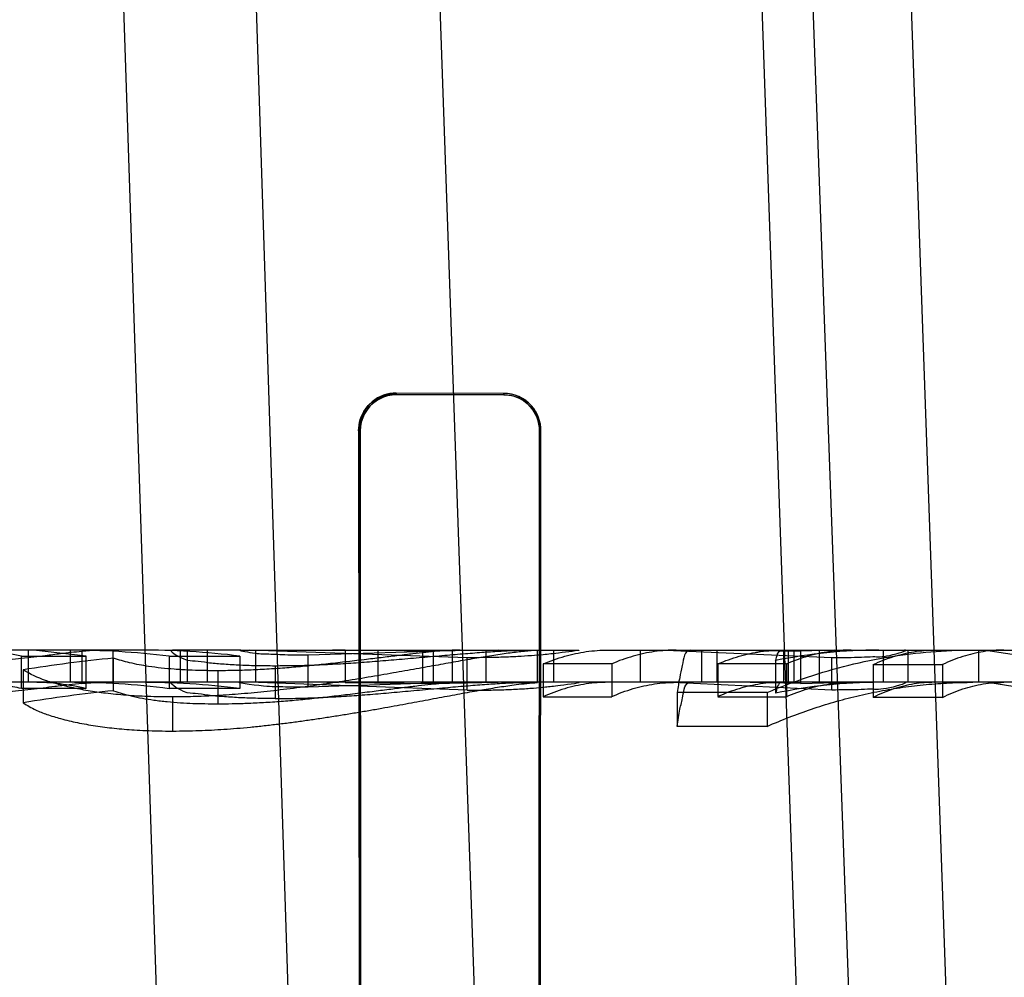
# Model space of a CAD drawing. Header units: millimetres. Extents: x 0 to 297, y 0 to 210.
# Tile 397 of 455: x 240.1657 to 240.2298, y 160.1033 to 160.1656. Entities that reach past the tile are written whole.
import ezdxf

# ---------------------------------------------------------------- set-up
doc = ezdxf.new("R2010")
doc.units = ezdxf.units.MM
doc.header["$LTSCALE"] = 16.335
doc.layers.get('0').update_dxf_attribs({"linetype": 'CONTINUOUS'})
for name, color, linetype in [('AXES_REF', 7, 'CONTINUOUS'), ('INTFCLR_1', 7, 'CONTINUOUS'), ('INTFCLR_144815', 7, 'CONTINUOUS'), ('INTFCLR_72935', 7, 'CONTINUOUS')]:
    doc.layers.add(name, color=color, linetype=linetype)

msp = doc.modelspace()

# ---------------------------------------------------------------- linework, layer by layer
at = {"color": 7, "linetype": 'Continuous'}
for radius in [6.787079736, 6.7865, 6.743039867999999]:
    msp.add_circle((241.4889104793, 154.7114782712), radius, dxfattribs=at)
for radius, start, end in [(6.72, 278.2771290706, 261.7228709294), (6.874, 113.0825942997, 269.6189785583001)]:
    msp.add_arc((241.4889104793, 154.7114782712), radius, start, end, dxfattribs=at)
at = {"layer": 'AXES_REF', "color": 7, "linetype": 'Continuous'}
msp.add_arc((241.4889104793, 154.7114782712), 6.874, 113.0826847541, 66.9173152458, dxfattribs=at)
at = {"layer": 'AXES_REF', "color": 9, "linetype": 'Continuous'}
msp.add_arc((241.4889104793, 154.7114782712), 6.191158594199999, 94.4118118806, 85.5881881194, dxfattribs=at)
at = {"layer": 'INTFCLR_1', "color": 9, "linetype": 'Continuous'}
for p, q in [((240.1902147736, 160.1412214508), (240.1902147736, 160.141318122)), ((240.1972147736, 160.1412994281), (240.1972147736, 160.1412043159)), ((240.1877579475, 160.1388643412), (240.1878549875, 160.1388643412)), ((240.1995460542, 160.1388643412), (240.1996400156, 160.1388643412))]:
    msp.add_line(p, q, dxfattribs=at)
at = {"layer": 'INTFCLR_1', "color": 6, "linetype": 'Continuous'}
for p, q in [((240.1972147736, 160.1412994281), (240.1902147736, 160.141318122)), ((240.1972147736, 160.1412043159), (240.1902147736, 160.1412214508)), ((240.1877579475, 160.1388643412), (240.187850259, 160.0058643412)), ((240.1878549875, 160.1388643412), (240.1879399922, 160.0058643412)), ((240.199463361, 160.0058643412), (240.1995460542, 160.1388643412)), ((240.1995506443, 160.0058643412), (240.1996400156, 160.1388643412))]:
    msp.add_line(p, q, dxfattribs=at)
for points, knots in [([(240.1877579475, 160.1388643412), (240.1877572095, 160.1393550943), (240.188130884, 160.1406345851), (240.1894570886, 160.1413201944), (240.1902147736, 160.141318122)], [0, 0, 0, 0, 0.3930930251, 1, 1, 1, 1]), ([(240.1902147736, 160.1412214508), (240.1897683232, 160.1412225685), (240.1885446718, 160.1408902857), (240.1878539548, 160.1396151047), (240.1878549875, 160.1388643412)], [0, 0, 0, 0, 0.3729083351, 1, 1, 1, 1]), ([(240.1996400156, 160.1388643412), (240.1996408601, 160.1394460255), (240.1991687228, 160.1407312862), (240.1978725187, 160.1412977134), (240.1972147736, 160.1412994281)], [0, 0, 0, 0, 0.4693156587, 1, 1, 1, 1]), ([(240.1995460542, 160.1388643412), (240.1995468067, 160.1394278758), (240.1990877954, 160.1406639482), (240.1978425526, 160.1412028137), (240.1972147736, 160.1412043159)], [0, 0, 0, 0, 0.4730358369, 1, 1, 1, 1])]:
    msp.add_open_spline(points, degree=3, knots=knots, dxfattribs=at)
at = {"layer": 'INTFCLR_144815', "color": 9, "linetype": 'Continuous'}
for p, q in [((240.1762471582, 160.0524171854), (240.1597630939, 160.5484094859)), ((240.1849980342, 160.0454782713), (240.168792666, 160.5484094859)), ((240.1797147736, 160.5484094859), (240.1971775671, 160.0483567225)), ((240.2183495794, 160.0434310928), (240.2007147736, 160.5484094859)), ((240.2035245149, 160.5484094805), (240.2233062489, 160.0022861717)), ((240.2295625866, 160.0031802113), (240.2102389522, 160.5484094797)), ((240.1734845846, 160.1245782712), (240.1579604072, 160.1245782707)), ((240.1800845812, 160.1245782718), (240.1756231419, 160.1245782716)), ((240.1806549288, 160.1245782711), (240.185678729, 160.1245782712)), ((240.1943648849, 160.1245782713), (240.2020367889, 160.1245782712)), ((240.2040069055, 160.1245782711), (240.2331191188, 160.1245782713)), ((240.2061084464, 160.1245782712), (240.2061084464, 160.1224782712)), ((240.2111156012, 160.1224782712), (240.2111156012, 160.1245782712)), ((240.2177692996, 160.1245782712), (240.2177692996, 160.1224782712)), ((240.2219505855, 160.1224782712), (240.2219505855, 160.1245782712)), ((240.6675371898, 160.1224782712), (240.0072743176, 160.1224782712))]:
    msp.add_line(p, q, dxfattribs=at)
at = {"layer": 'INTFCLR_144815', "color": 6, "linetype": 'Continuous'}
for p, q in [((240.1662235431, 160.1245782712), (240.1662235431, 160.1224782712)), ((240.1700155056, 160.1241776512), (240.1665676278, 160.1245782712)), ((240.1689766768, 160.1245782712), (240.1689766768, 160.1224782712)), ((240.1697350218, 160.1245092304), (240.1704935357, 160.1245689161)), ((240.1697350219, 160.1245092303), (240.1697350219, 160.122406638)), ((240.171739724, 160.1245782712), (240.171739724, 160.1224782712)), ((240.1761583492, 160.1224782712), (240.1761583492, 160.1245782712)), ((240.1765997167, 160.1224782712), (240.1765997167, 160.1245782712)), ((240.1778879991, 160.1245782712), (240.1778879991, 160.1224782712)), ((240.1800845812, 160.1245782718), (240.1806549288, 160.1245782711)), ((240.1948259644, 160.1240791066), (240.1806549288, 160.1245782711)), ((240.1810303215, 160.1245782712), (240.1810303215, 160.1224782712)), ((240.1844792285, 160.1242664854), (240.1944751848, 160.1245782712)), ((240.185678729, 160.1245782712), (240.1943648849, 160.1245782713)), ((240.1868789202, 160.1245718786), (240.1860570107, 160.1245775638)), ((240.1926340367, 160.1245087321), (240.1868789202, 160.1245718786)), ((240.1868789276, 160.1245718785), (240.1868789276, 160.1224716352)), ((240.1890138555, 160.1245782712), (240.1890138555, 160.1224782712)), ((240.1919121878, 160.1245782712), (240.1919121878, 160.1224782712)), ((240.1968568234, 160.1245782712), (240.1926340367, 160.1245087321)), ((240.1926340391, 160.1224061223), (240.1926340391, 160.1245087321)), ((240.1943648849, 160.1245782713), (240.1938421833, 160.1245650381)), ((240.1938421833, 160.124565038), (240.1938421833, 160.1224645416)), ((240.1960673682, 160.1224782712), (240.1960673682, 160.1245782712)), ((240.1994184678, 160.1245608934), (240.2000330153, 160.1245782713)), ((240.1994184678, 160.1224602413), (240.1994184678, 160.1245608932)), ((240.2004460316, 160.1245782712), (240.2004460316, 160.1224782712)), ((240.2077625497, 160.1245782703), (240.2185951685, 160.124094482)), ((240.2100945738, 160.1245782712), (240.2100945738, 160.1224782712)), ((240.2121828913, 160.1245782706), (240.2165538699, 160.1245122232)), ((240.2154504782, 160.1224782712), (240.2154504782, 160.1245782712)), ((240.2157509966, 160.1245782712), (240.2157509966, 160.1224782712)), ((240.2161049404, 160.1245782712), (240.2161049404, 160.1224782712)), ((240.2187818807, 160.1245782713), (240.2165538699, 160.1245122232)), ((240.2165538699, 160.1245122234), (240.2165538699, 160.1224097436)), ((240.2235310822, 160.1245782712), (240.2235310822, 160.1224782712)), ((240.2281457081, 160.1245782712), (240.2281457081, 160.1224782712)), ((240.228609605, 160.1245782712), (240.231185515, 160.1241873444)), ((240.1657874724, 160.1220682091), (240.1657874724, 160.124183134)), ((240.1657874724, 160.1241803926), (240.1700155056, 160.1241803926)), ((240.1700155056, 160.1220653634), (240.1700155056, 160.1241803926)), ((240.1717908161, 160.1219322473), (240.1717908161, 160.1240521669)), ((240.1754070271, 160.1241839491), (240.1754070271, 160.1220690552)), ((240.1754070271, 160.1241839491), (240.180024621, 160.1241839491)), ((240.180024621, 160.1241881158), (240.180024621, 160.1220733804)), ((240.184479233, 160.1221547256), (240.184479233, 160.1242664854)), ((240.1948259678, 160.121960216), (240.1948259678, 160.1240791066)), ((240.2149229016, 160.1238941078), (240.2149229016, 160.1217681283)), ((240.2185951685, 160.121976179), (240.2185951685, 160.1240944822)), ((240.165907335, 160.1232940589), (240.165907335, 160.1211447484)), ((240.1785958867, 160.1232311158), (240.1785958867, 160.1210793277)), ((240.182313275, 160.1235616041), (240.182313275, 160.1214227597)), ((240.2042489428, 160.1236759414), (240.199781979, 160.1236759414)), ((240.199781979, 160.1236707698), (240.199781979, 160.1215361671)), ((240.2042489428, 160.1236759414), (240.2042489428, 160.1215415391)), ((240.2111571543, 160.1236811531), (240.2111571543, 160.1215469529)), ((240.2156241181, 160.1236759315), (240.2111571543, 160.1236759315)), ((240.2156241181, 160.1236759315), (240.2156241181, 160.1215415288)), ((240.2212906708, 160.1236362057), (240.2212906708, 160.1215002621)), ((240.2212906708, 160.1236359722), (240.2257991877, 160.1236359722)), ((240.2257991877, 160.1236359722), (240.2257991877, 160.1215000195)), ((240.1697350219, 160.122406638), (240.1706196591, 160.1224749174)), ((240.1948259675, 160.121960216), (240.1806549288, 160.1224782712)), ((240.1944751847, 160.1224782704), (240.1844792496, 160.1221547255)), ((240.185678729, 160.1224782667), (240.1864571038, 160.1224753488)), ((240.1868789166, 160.1224716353), (240.1926340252, 160.1224061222)), ((240.1926340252, 160.1224061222), (240.1968568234, 160.1224782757)), ((240.1938421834, 160.1224645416), (240.1943648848, 160.1224782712)), ((240.2000330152, 160.1224782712), (240.1994184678, 160.1224602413)), ((240.2185951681, 160.121976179), (240.2077625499, 160.1224782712)), ((240.2165538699, 160.1224097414), (240.2121828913, 160.122478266)), ((240.2165538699, 160.1224097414), (240.2188119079, 160.1224680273)), ((240.231185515, 160.1220725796), (240.228609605, 160.1224782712)), ((240.1700155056, 160.1220653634), (240.1657874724, 160.1220653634)), ((240.180024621, 160.1220690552), (240.1754070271, 160.1220690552)), ((240.2085118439, 160.1218210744), (240.2085118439, 160.1196122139)), ((240.2143752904, 160.1218210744), (240.2085118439, 160.1218210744)), ((240.2143752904, 160.1218186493), (240.2143752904, 160.1196096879)), ((240.1756508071, 160.1193041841), (240.1756508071, 160.1215254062)), ((240.199781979, 160.1215415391), (240.2042489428, 160.1215415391)), ((240.2111571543, 160.1215415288), (240.2156241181, 160.1215415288)), ((240.2257991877, 160.1215000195), (240.2212906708, 160.1215000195)), ((240.2085118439, 160.1196122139), (240.2143752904, 160.1196122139))]:
    msp.add_line(p, q, dxfattribs=at)
for centre, radius, start, end in [((240.1623436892, 160.1093807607), 0.0151977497, 76.9030733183, 89.9264820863), ((240.1688288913, 160.070089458), 0.0544888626, 83.06608658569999, 89.9904559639), ((240.1734800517, 160.0694981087), 0.0550801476, 83.1760563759, 89.99528478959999), ((240.2216663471, 160.091007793), 0.0335706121, 90.01974746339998, 101.5880537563), ((240.1819030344, 160.0223578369), 0.1021957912, 95.67867508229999, 99.0049683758), ((240.1665476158, 160.1078145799), 0.014663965, 76.3204344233, 89.921806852), ((240.1688356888, 160.0700659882), 0.0524122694, 82.79743013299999, 89.99750871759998), ((240.1734772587, 160.069343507), 0.0531348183, 82.9219257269, 89.9921003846), ((240.2216595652, 160.0901749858), 0.0323032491, 90.00849316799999, 102.0370124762), ((240.181947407, 160.0236725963), 0.0987831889, 95.9014098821, 99.34487262)]:
    msp.add_arc(centre, radius, start, end, dxfattribs=at)
for points, knots in [([(240.1572431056, 160.1236687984), (240.157526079, 160.1236694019), (240.1580725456, 160.1236704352), (240.1588596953, 160.1236765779), (240.1597748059, 160.1236863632), (240.1607581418, 160.1237069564), (240.1617715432, 160.1237397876), (240.1626307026, 160.1237800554), (240.163422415, 160.1238334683), (240.1642063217, 160.123897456), (240.16500017, 160.1239725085), (240.16579926, 160.1240570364), (240.1665806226, 160.1241449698), (240.1674281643, 160.1242443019), (240.1684709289, 160.1243693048), (240.1692686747, 160.1244656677), (240.1697350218, 160.1245092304)], [0, 0, 0, 0, 0.067741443, 0.1308189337, 0.1884416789, 0.286822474, 0.3662650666, 0.4311632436, 0.4927116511, 0.5562144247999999, 0.6194428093, 0.6835942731, 0.7485740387, 0.8076743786, 0.8878746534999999, 1, 1, 1, 1]), ([(240.175623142, 160.1245782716), (240.1753060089, 160.1245782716), (240.1764629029, 160.1238445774), (240.1770917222, 160.1239127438), (240.1779806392, 160.1237475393), (240.178902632, 160.1236800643), (240.1799525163, 160.1236079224), (240.1810987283, 160.1235687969), (240.1818970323, 160.1235628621), (240.1823132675, 160.1235616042)], [0, 0, 0, 0, 0.1376599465, 0.2438615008, 0.3652428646, 0.5014295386, 0.6536885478, 0.8193213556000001, 1, 1, 1, 1]), ([(240.1994184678, 160.1245608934), (240.1991335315, 160.1245464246), (240.1985398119, 160.1244967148), (240.1975899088, 160.1243835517), (240.1965520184, 160.1242304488), (240.1954230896, 160.1240459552), (240.1942125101, 160.1238346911), (240.1929012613, 160.1236003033), (240.1914927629, 160.1233445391), (240.1899740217, 160.1230755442), (240.1883715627, 160.1228029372), (240.1867053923, 160.122533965), (240.1850096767, 160.1222835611), (240.1833032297, 160.1220545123), (240.1815970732, 160.1218552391), (240.1799490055, 160.1217011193), (240.1784126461, 160.1215972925), (240.1769934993, 160.121539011), (240.1760939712, 160.1215296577), (240.1756508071, 160.1215254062)], [0, 0, 0, 0, 0.0356790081, 0.0744718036, 0.1196199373, 0.1668650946, 0.2175221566, 0.2732968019, 0.3334442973, 0.3965441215, 0.4661800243, 0.5367193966, 0.6076023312, 0.6805332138, 0.7520277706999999, 0.8224041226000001, 0.8875113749, 0.9445769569, 1, 1, 1, 1]), ([(240.1938421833, 160.1245650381), (240.1935246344, 160.1245510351), (240.1929522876, 160.124506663), (240.1921039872, 160.1244221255), (240.1912634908, 160.1243279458), (240.1903408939, 160.1242185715), (240.1893301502, 160.124094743), (240.1882187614, 160.1239601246), (240.1870232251, 160.1238180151), (240.1857851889, 160.1236769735), (240.1845654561, 160.1235494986), (240.1833814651, 160.1234404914), (240.1822157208, 160.1233525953), (240.1810543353, 160.1232865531), (240.1798463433, 160.1232418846), (240.1790276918, 160.1232344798), (240.1785958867, 160.1232311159)], [0, 0, 0, 0, 0.0622704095, 0.1124138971, 0.1670165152, 0.2279543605, 0.2944228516, 0.3665080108, 0.4472742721, 0.5302849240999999, 0.6106143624, 0.6875249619, 0.7632097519, 0.8396271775, 0.9154039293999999, 1, 1, 1, 1]), ([(240.1800845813, 160.1245782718), (240.1798267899, 160.1245782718), (240.1811781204, 160.1243207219), (240.1817506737, 160.1243444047), (240.1831109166, 160.1242642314), (240.1839674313, 160.1242675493), (240.1844792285, 160.1242664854)], [0, 0, 0, 0, 0.1750183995, 0.3894212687, 0.6525324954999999, 1, 1, 1, 1]), ([(240.1823132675, 160.1235616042), (240.1827349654, 160.1235636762), (240.1835900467, 160.1235681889), (240.1848962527, 160.1236080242), (240.1862356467, 160.1236704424), (240.1876067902, 160.123755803), (240.1889970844, 160.1238595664), (240.1904263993, 160.1239788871), (240.1918841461, 160.1241089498), (240.1933208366, 160.1242355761), (240.1946729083, 160.1243496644), (240.1959013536, 160.1244439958), (240.1970199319, 160.1245166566), (240.19804596, 160.1245648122), (240.198702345, 160.1245782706), (240.1990191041, 160.1245782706)], [0, 0, 0, 0, 0.0755638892, 0.1532128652, 0.2341441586, 0.3158192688, 0.3993711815, 0.4839560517, 0.5728231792, 0.6616184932, 0.7423908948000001, 0.8159571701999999, 0.8823856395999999, 0.9432407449, 1, 1, 1, 1]), ([(240.2020367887, 160.1245782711), (240.2023825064, 160.1245782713), (240.2005543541, 160.1243547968), (240.2000009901, 160.1242868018), (240.1989576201, 160.1242014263), (240.1981070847, 160.124150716), (240.1971255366, 160.1241092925), (240.1960260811, 160.1240839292), (240.1952474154, 160.1240807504), (240.1948259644, 160.1240791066)], [0, 0, 0, 0, 0.1432984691, 0.3154495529, 0.4209026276, 0.5432989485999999, 0.677487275, 0.8253090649, 1, 1, 1, 1]), ([(240.199781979, 160.1236707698), (240.2002397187, 160.1238689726), (240.2011606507, 160.1242024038), (240.2025814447, 160.1245096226), (240.2035335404, 160.1245782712), (240.2040069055, 160.1245782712)], [0, 0, 0, 0, 0.3441245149, 0.6734287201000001, 1, 1, 1, 1]), ([(240.2084486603, 160.1245782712), (240.2079788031, 160.1245782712), (240.2070299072, 160.1245103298), (240.2056177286, 160.1242062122), (240.2047016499, 160.1238760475), (240.2042489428, 160.1236811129)], [0, 0, 0, 0, 0.3261958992, 0.6578118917, 1, 1, 1, 1]), ([(240.2093604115, 160.1245782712), (240.2089840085, 160.1245782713), (240.2088779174, 160.1235981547), (240.2086503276, 160.1227627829), (240.2085610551, 160.1221468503), (240.2085118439, 160.1218180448)], [0, 0, 0, 0, 0.3871318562, 0.6580557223, 1, 1, 1, 1]), ([(240.2111571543, 160.1236811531), (240.2116095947, 160.1238759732), (240.2125253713, 160.1242060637), (240.2139374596, 160.1245102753), (240.2148865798, 160.1245782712), (240.2153566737, 160.1245782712)], [0, 0, 0, 0, 0.3420027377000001, 0.6736244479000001, 1, 1, 1, 1]), ([(240.2143752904, 160.1218186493), (240.2152404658, 160.1221846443), (240.2169924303, 160.1228478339), (240.2196705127, 160.1236244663), (240.222355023, 160.1241737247), (240.2250569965, 160.1245042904), (240.2268627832, 160.1245782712), (240.2277767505, 160.1245782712)], [0, 0, 0, 0, 0.2046429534, 0.4075900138, 0.6068156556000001, 0.8008983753, 1, 1, 1, 1]), ([(240.219849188, 160.1245782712), (240.2193808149, 160.1245782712), (240.2184286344, 160.1245103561), (240.2170074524, 160.1242040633), (240.216081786, 160.1238688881), (240.2156241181, 160.1236707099)], [0, 0, 0, 0, 0.3231157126, 0.6559400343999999, 1, 1, 1, 1]), ([(240.2185951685, 160.124094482), (240.2189383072, 160.1240953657), (240.219588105, 160.1240996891), (240.2204565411, 160.1241109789), (240.2214451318, 160.1241789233), (240.2220168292, 160.1240788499), (240.2236482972, 160.124578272), (240.2233141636, 160.124578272)], [0, 0, 0, 0, 0.215181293, 0.4039788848, 0.557993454, 0.7904664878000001, 1, 1, 1, 1]), ([(240.2212906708, 160.1236362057), (240.2217183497, 160.12383979), (240.2225849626, 160.1241858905), (240.2239285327, 160.1245064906), (240.2248329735, 160.1245782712), (240.2252798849, 160.1245782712)], [0, 0, 0, 0, 0.3441007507, 0.6753328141, 1, 1, 1, 1]), ([(240.2297893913, 160.1245782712), (240.2293426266, 160.1245782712), (240.228438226, 160.1245065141), (240.2270942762, 160.1241858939), (240.2262272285, 160.1238394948), (240.2257991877, 160.1236357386)], [0, 0, 0, 0, 0.3244747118, 0.6556993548, 1, 1, 1, 1]), ([(240.1785958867, 160.1232311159), (240.1782614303, 160.1232334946), (240.1776257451, 160.1232372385), (240.1766766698, 160.1232677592), (240.1757762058, 160.1233220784), (240.1749055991, 160.1234017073), (240.1739332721, 160.123528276), (240.1728904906, 160.1237163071), (240.1721378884, 160.1239416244), (240.1717908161, 160.1240521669)], [0, 0, 0, 0, 0.1457862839, 0.2770727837, 0.413840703, 0.53894459, 0.6580343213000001, 0.8412305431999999, 1, 1, 1, 1]), ([(240.1756508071, 160.1215254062), (240.1751028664, 160.1215283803), (240.1740852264, 160.1215392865), (240.1726266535, 160.1216210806), (240.1713331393, 160.1217490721), (240.170147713, 160.1219171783), (240.1690865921, 160.1221206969), (240.1681613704, 160.1223462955), (240.1670878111, 160.1226672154), (240.1663598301, 160.1230074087), (240.1659073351, 160.1232940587)], [0, 0, 0, 0, 0.1643102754, 0.3051041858, 0.4379115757, 0.5539712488, 0.6640054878, 0.7617793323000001, 0.8393779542, 1, 1, 1, 1]), ([(240.1657874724, 160.1220682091), (240.1654117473, 160.1221585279), (240.1646557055, 160.122310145), (240.1635108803, 160.1224476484), (240.1627449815, 160.1224782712), (240.1623631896, 160.1224782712)], [0, 0, 0, 0, 0.3354510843, 0.6685737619, 1, 1, 1, 1]), ([(240.1823132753, 160.1214227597), (240.1818868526, 160.1214240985), (240.1810933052, 160.1214304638), (240.1799556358, 160.1214710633), (240.1789239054, 160.1215441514), (240.1780013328, 160.1216133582), (240.1770964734, 160.1217880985), (240.1764579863, 160.1217091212), (240.1753081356, 160.1224782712), (240.1756231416, 160.1224782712)], [0, 0, 0, 0, 0.1846187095, 0.3433507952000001, 0.4935505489, 0.6298127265, 0.7522517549, 0.8636195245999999, 1, 1, 1, 1]), ([(240.1756508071, 160.119304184), (240.1759439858, 160.1193071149), (240.1765144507, 160.1193124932), (240.1773548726, 160.119334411), (240.178172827, 160.119370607), (240.1789933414, 160.1194201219), (240.1798389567, 160.1194836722), (240.1807163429, 160.1195612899), (240.1816108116, 160.1196542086), (240.1825007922, 160.1197584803), (240.1833789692, 160.1198677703), (240.1842531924, 160.1199877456), (240.1851340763, 160.1201154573), (240.1860219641, 160.1202491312), (240.1869051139, 160.1203894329), (240.1877742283, 160.120533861), (240.1886270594, 160.1206802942), (240.18945629, 160.1208262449), (240.1902514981, 160.1209693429), (240.1910082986, 160.1211080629), (240.191740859, 160.1212446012), (240.1924626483, 160.1213802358), (240.1933913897, 160.1215538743), (240.1944961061, 160.121758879), (240.1957496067, 160.1219828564), (240.1969120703, 160.122175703), (240.1981230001, 160.1223485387), (240.1989501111, 160.1224355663), (240.1994184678, 160.1224602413)], [0, 0, 0, 0, 0.0366385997, 0.0712894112, 0.1050520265, 0.1389485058, 0.1740066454, 0.2110182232, 0.2490146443, 0.2863800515, 0.322992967, 0.359599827, 0.3966480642, 0.4342222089, 0.4718032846, 0.5083927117, 0.5443189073, 0.5799356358, 0.6136091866, 0.6452871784, 0.6760838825, 0.7067292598, 0.7370635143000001, 0.7941541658, 0.8471348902, 0.8961872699, 0.9413911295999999, 1, 1, 1, 1]), ([(240.1785958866, 160.1210793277), (240.1789033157, 160.1210818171), (240.1795260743, 160.1210866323), (240.1805174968, 160.1211140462), (240.1815852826, 160.121165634), (240.1827097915, 160.1212418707), (240.1838543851, 160.1213400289), (240.1850000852, 160.1214561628), (240.1861768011, 160.1215879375), (240.1873870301, 160.1217336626), (240.1885752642, 160.1218811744), (240.1896995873, 160.122023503), (240.1907066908, 160.1221508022), (240.1916234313, 160.1222611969), (240.1926559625, 160.1223765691), (240.1933850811, 160.1224436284), (240.1938421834, 160.1224645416)], [0, 0, 0, 0, 0.060209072, 0.1219615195, 0.1942205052, 0.2695541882, 0.3426784, 0.4191907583, 0.4950720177, 0.5745645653, 0.6579131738, 0.7295627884, 0.7965093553, 0.8567158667, 0.9103871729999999, 1, 1, 1, 1]), ([(240.1844792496, 160.1221547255), (240.1841821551, 160.1221553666), (240.1836431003, 160.1221544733), (240.1825965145, 160.1221872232), (240.1818689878, 160.1221621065), (240.1795887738, 160.1224782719), (240.1800845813, 160.1224782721)], [0, 0, 0, 0, 0.2018185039, 0.3761269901, 0.6631950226, 1, 1, 1, 1]), ([(240.1823132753, 160.1214227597), (240.1827597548, 160.1214250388), (240.183635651, 160.121430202), (240.1849581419, 160.1214736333), (240.1862879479, 160.1215388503), (240.1876505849, 160.1216276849), (240.1890361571, 160.1217354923), (240.1902118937, 160.1218377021), (240.1911749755, 160.1219254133), (240.1919184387, 160.1219941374), (240.1926615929, 160.1220625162), (240.1936067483, 160.1221476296), (240.1947061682, 160.1222439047), (240.1959290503, 160.1223409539), (240.1970368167, 160.1224152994), (240.1980543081, 160.12246454), (240.1987049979, 160.1224782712), (240.1990191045, 160.1224782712)], [0, 0, 0, 0, 0.0799910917, 0.1569142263, 0.237039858, 0.3185140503, 0.4015491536, 0.4860210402, 0.5299482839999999, 0.5748063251, 0.6197857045, 0.6636521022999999, 0.7448229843, 0.8175073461, 0.883425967, 0.9437255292, 1, 1, 1, 1]), ([(240.1948259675, 160.121960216), (240.1952530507, 160.1219619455), (240.1960488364, 160.1219653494), (240.1971822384, 160.1219931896), (240.1982044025, 160.1220395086), (240.1990871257, 160.1220965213), (240.2000531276, 160.1221823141), (240.2006559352, 160.1222588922), (240.2024193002, 160.1224782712), (240.2020367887, 160.1224782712)], [0, 0, 0, 0, 0.1769754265, 0.3295122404, 0.4706799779, 0.5980235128, 0.7052508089, 0.8414955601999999, 1, 1, 1, 1]), ([(240.2040069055, 160.1224782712), (240.2035329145, 160.1224782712), (240.202577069, 160.1224071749), (240.2011554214, 160.122087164), (240.200236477, 160.1217405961), (240.199781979, 160.1215361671)], [0, 0, 0, 0, 0.326290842, 0.6569359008, 1, 1, 1, 1]), ([(240.2042489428, 160.1215469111), (240.2047014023, 160.1217492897), (240.2056156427, 160.1220920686), (240.2070287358, 160.1224081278), (240.2079781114, 160.1224782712), (240.2084486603, 160.1224782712)], [0, 0, 0, 0, 0.3433660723, 0.6740281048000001, 1, 1, 1, 1]), ([(240.2085118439, 160.1196090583), (240.2085657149, 160.1199839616), (240.2086628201, 160.1206793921), (240.2088971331, 160.1215359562), (240.2090214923, 160.1224782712), (240.2093604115, 160.1224782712)], [0, 0, 0, 0, 0.3757165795, 0.6637987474, 1, 1, 1, 1]), ([(240.2153566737, 160.1224782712), (240.2148855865, 160.1224782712), (240.2139356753, 160.1224080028), (240.2125227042, 160.1220917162), (240.2116090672, 160.1217490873), (240.2111571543, 160.1215469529)], [0, 0, 0, 0, 0.3263602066, 0.6570324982, 1, 1, 1, 1]), ([(240.2143752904, 160.1196096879), (240.214848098, 160.1198180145), (240.2158008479, 160.1202135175), (240.21725222, 160.1207413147), (240.2187207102, 160.1212014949), (240.2202043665, 160.1215929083), (240.2217011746, 160.1219146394), (240.2232090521, 160.122165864), (240.2247258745, 160.1223458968), (240.2262494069, 160.1224541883), (240.2272675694, 160.1224782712), (240.2277767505, 160.1224782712)], [0, 0, 0, 0, 0.1122914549, 0.2241151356, 0.335539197, 0.4466367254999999, 0.5574842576, 0.6681617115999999, 0.7787511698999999, 0.8893359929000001, 1, 1, 1, 1]), ([(240.2156241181, 160.1215361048), (240.216079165, 160.1217407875), (240.2169987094, 160.122087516), (240.2184204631, 160.1224073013), (240.2193757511, 160.1224782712), (240.219849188, 160.1224782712)], [0, 0, 0, 0, 0.3434680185, 0.674102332, 1, 1, 1, 1]), ([(240.2233141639, 160.1224782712), (240.2236493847, 160.1224782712), (240.221918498, 160.1219313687), (240.2213240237, 160.1220599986), (240.2202783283, 160.1219886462), (240.2194612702, 160.1219804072), (240.2188892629, 160.1219769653), (240.2185951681, 160.121976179)], [0, 0, 0, 0, 0.2100024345, 0.4763153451, 0.6444587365, 0.8157606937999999, 1, 1, 1, 1]), ([(240.2252798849, 160.1224782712), (240.2248319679, 160.1224782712), (240.2239265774, 160.1224040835), (240.2225820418, 160.1220706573), (240.2217177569, 160.1217114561), (240.2212906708, 160.1215002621)], [0, 0, 0, 0, 0.3245536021, 0.6547712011, 1, 1, 1, 1]), ([(240.2257991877, 160.1214997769), (240.2262269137, 160.1217112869), (240.2270919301, 160.122070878), (240.2284368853, 160.1224041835), (240.2293419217, 160.1224782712), (240.2297893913, 160.1224782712)], [0, 0, 0, 0, 0.345653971, 0.6758567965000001, 1, 1, 1, 1]), ([(240.1697350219, 160.122406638), (240.169453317, 160.1223793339), (240.1688616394, 160.1223094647), (240.1680208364, 160.1222059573), (240.1671976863, 160.1221033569), (240.1664134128, 160.1220086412), (240.1656136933, 160.1219163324), (240.1648153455, 160.1218304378), (240.1640224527, 160.1217550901), (240.1632329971, 160.1216906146), (240.162398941, 160.1216361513), (240.1614466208, 160.1215951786), (240.1602830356, 160.1215614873), (240.1591519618, 160.1215443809), (240.1581089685, 160.1215360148), (240.1575389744, 160.121534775), (240.157243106, 160.1215341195)], [0, 0, 0, 0, 0.0677369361, 0.1425742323, 0.2027564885, 0.2662659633, 0.3316394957, 0.3954245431, 0.4584354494, 0.5222535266, 0.5849895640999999, 0.6584637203, 0.7503709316, 0.8635824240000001, 0.9291890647, 1, 1, 1, 1]), ([(240.1717908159, 160.1219322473), (240.172169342, 160.121807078), (240.1730301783, 160.1215447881), (240.1742076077, 160.1213433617), (240.1752822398, 160.1212163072), (240.1761348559, 160.1211494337), (240.1769529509, 160.1211060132), (240.1777680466, 160.1210850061), (240.1783107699, 160.1210814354), (240.1785958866, 160.1210793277)], [0, 0, 0, 0, 0.1736336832, 0.3912620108, 0.5190573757, 0.6449326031, 0.7636333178, 0.8758236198, 1, 1, 1, 1]), ([(240.1659073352, 160.1211447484), (240.1661658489, 160.1209745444), (240.1666640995, 160.120686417), (240.1674912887, 160.1203628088), (240.1684027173, 160.1200904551), (240.1694589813, 160.1198407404), (240.1706239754, 160.1196352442), (240.1718594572, 160.1194764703), (240.1729535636, 160.1193824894), (240.1739162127, 160.1193355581), (240.1747531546, 160.1193089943), (240.1753405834, 160.1193059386), (240.1756508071, 160.119304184)], [0, 0, 0, 0, 0.0925914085, 0.171397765, 0.2651697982, 0.3769919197, 0.4958975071, 0.61889257, 0.7495234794, 0.8242801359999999, 0.9071947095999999, 1, 1, 1, 1])]:
    msp.add_open_spline(points, degree=3, knots=knots, dxfattribs=at)
for points in [[(240.2149229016, 160.1238941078), (240.214999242, 160.1241492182), (240.2150690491, 160.1245782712), (240.2153353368, 160.1245782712)], [(240.2153353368, 160.1224782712), (240.2150615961, 160.1224782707), (240.2149986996, 160.1220311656), (240.2149229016, 160.1217681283)]]:
    msp.add_open_spline(points, degree=3, dxfattribs=at)
at = {"layer": 'INTFCLR_72935', "color": 9, "linetype": 'Continuous'}
for p, q in [((240.1902147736, 160.141318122), (240.1902147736, 160.1412214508)), ((240.1972147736, 160.1412043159), (240.1972147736, 160.1412994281)), ((240.1878549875, 160.1388643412), (240.1877579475, 160.1388643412)), ((240.1996400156, 160.1388643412), (240.1995460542, 160.1388643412))]:
    msp.add_line(p, q, dxfattribs=at)
at = {"layer": 'INTFCLR_72935', "color": 6, "linetype": 'Continuous'}
for p, q in [((240.1972147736, 160.1412994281), (240.1902147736, 160.141318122)), ((240.1902147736, 160.1412214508), (240.1972147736, 160.1412043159)), ((240.1877579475, 160.1388643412), (240.187850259, 160.0058643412)), ((240.1879399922, 160.0058643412), (240.1878549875, 160.1388643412)), ((240.1995460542, 160.1388643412), (240.199463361, 160.0058643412)), ((240.1995506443, 160.0058643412), (240.1996400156, 160.1388643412))]:
    msp.add_line(p, q, dxfattribs=at)
for points, knots in [([(240.1902147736, 160.141318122), (240.189657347, 160.1413196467), (240.1883631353, 160.1408764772), (240.1877569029, 160.1395589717), (240.1877579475, 160.1388643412)], [0, 0, 0, 0, 0.4452092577, 1, 1, 1, 1]), ([(240.1878549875, 160.1388643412), (240.1878543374, 160.1393370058), (240.1882146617, 160.1405661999), (240.189488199, 160.1412232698), (240.1902147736, 160.1412214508)], [0, 0, 0, 0, 0.3941365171, 1, 1, 1, 1]), ([(240.1996400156, 160.1388643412), (240.1996408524, 160.1394407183), (240.1991746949, 160.140724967), (240.1978777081, 160.1412976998), (240.1972147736, 160.1412994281)], [0, 0, 0, 0, 0.4650778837, 1, 1, 1, 1]), ([(240.1972147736, 160.1412043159), (240.1976672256, 160.1412032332), (240.1988789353, 160.1408587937), (240.1995470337, 160.1395978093), (240.1995460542, 160.1388643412)], [0, 0, 0, 0, 0.3815202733, 1, 1, 1, 1])]:
    msp.add_open_spline(points, degree=3, knots=knots, dxfattribs=at)

doc.saveas('drawing.dxf')
